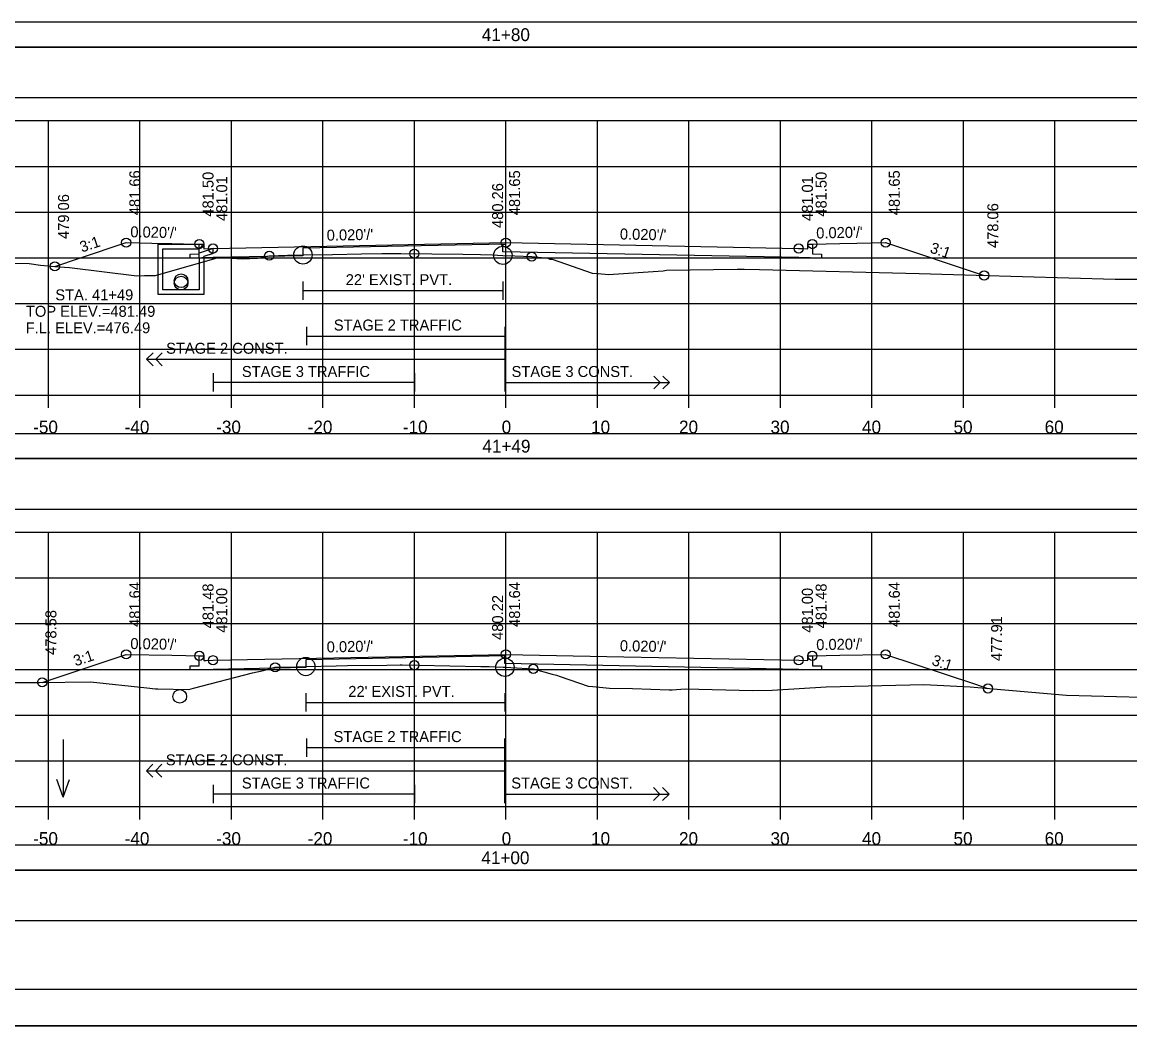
# Model space of a CAD drawing. Extents: x 1371057 to 1372761, y 380005 to 390517.
# Drawn here: x 1371508 to 1371629.1, y 381711.8 to 381821.5 of the extents above; entities that cross this region are included whole.
import ezdxf

# ---------------------------------------------------------------- set-up
doc = ezdxf.new("R2010")
doc.units = 0
for name, color, linetype in [('R_Alt Surface', 7, 'Continuous'), ('R_Axis', 7, 'Continuous'), ('R_Axis Annot', 7, 'Continuous'), ('R_Border', 7, 'Continuous'), ('R_Detour', 7, 'Continuous'), ('R_Dimension', 7, 'Continuous'), ('R_Exist Surface', 7, 'Continuous'), ('R_Fin Surface', 7, 'Continuous'), ('R_Grid', 7, 'Continuous'), ('R_No Plot', 7, 'Continuous'), ('R_Striping', 7, 'Continuous'), ('R_Water', 7, 'Continuous'), ('R_Water Annot', 7, 'Continuous'), ('R_Xsect Elev', 7, 'Continuous'), ('R_Xsect Slope', 7, 'Continuous')]:
    doc.layers.add(name, color=color, linetype=linetype)

msp = doc.modelspace()

# ---------------------------------------------------------------- linework, layer by layer
at = {"layer": 'R_Alt Surface'}
for points in [[(1371594.37, 381797.26), (1371594.37, 381796.18), (1371595.37, 381796.16), (1371595.37, 381795.73), (1371592.87, 381795.78), (1371560.54, 381796.42), (1371560.54, 381797.25), (1371560.87, 381797.25), (1371538.69, 381796.8), (1371538.69, 381795.97), (1371528.87, 381795.78), (1371526.37, 381795.73), (1371526.37, 381796.16), (1371527.37, 381796.18), (1371527.37, 381797.26)], [(1371594.37, 381797.26), (1371594.37, 381796.18), (1371595.37, 381796.16), (1371595.37, 381795.73), (1371592.87, 381795.78), (1371560.54, 381796.42), (1371560.54, 381797.25), (1371560.87, 381797.25), (1371538.69, 381796.8), (1371538.69, 381795.97), (1371528.87, 381795.78), (1371526.37, 381795.73), (1371526.37, 381796.16), (1371527.37, 381796.18), (1371527.37, 381797.26)], [(1371538.69, 381793.17), (1371538.69, 381791.17)], [(1371560.54, 381793.17), (1371560.54, 381791.17)], [(1371538.69, 381792.17), (1371560.54, 381792.17)], [(1371594.37, 381752.24), (1371594.37, 381751.16), (1371595.37, 381751.14), (1371595.37, 381750.71), (1371592.87, 381750.76), (1371560.77, 381751.4), (1371560.77, 381752.23), (1371560.87, 381752.23), (1371539.01, 381751.79), (1371539.01, 381750.96), (1371528.87, 381750.76), (1371526.37, 381750.71), (1371526.37, 381751.14), (1371527.37, 381751.16), (1371527.37, 381752.24)], [(1371594.37, 381752.24), (1371594.37, 381751.16), (1371595.37, 381751.14), (1371595.37, 381750.71), (1371592.87, 381750.76), (1371560.77, 381751.4), (1371560.77, 381752.23), (1371560.87, 381752.23), (1371539.01, 381751.79), (1371539.01, 381750.96), (1371528.87, 381750.76), (1371526.37, 381750.71), (1371526.37, 381751.14), (1371527.37, 381751.16), (1371527.37, 381752.24)], [(1371539.01, 381748.15), (1371539.01, 381746.15)], [(1371560.77, 381748.15), (1371560.77, 381746.15)], [(1371539.01, 381747.15), (1371560.77, 381747.15)]]:
    msp.add_lwpolyline(points, dxfattribs=at)
at = {"layer": 'R_Axis'}
for p, q in [((1371410.87, 381780.76), (1371710.87, 381780.76)), ((1371510.87, 381779.36), (1371510.87, 381780.76)), ((1371520.87, 381779.36), (1371520.87, 381780.76)), ((1371530.87, 381779.36), (1371530.87, 381780.76)), ((1371540.87, 381779.36), (1371540.87, 381780.76)), ((1371550.87, 381779.36), (1371550.87, 381780.76)), ((1371560.87, 381779.36), (1371560.87, 381780.76)), ((1371570.87, 381779.36), (1371570.87, 381780.76)), ((1371580.87, 381779.36), (1371580.87, 381780.76)), ((1371590.87, 381779.36), (1371590.87, 381780.76)), ((1371600.87, 381779.36), (1371600.87, 381780.76)), ((1371610.87, 381779.36), (1371610.87, 381780.76)), ((1371620.87, 381779.36), (1371620.87, 381780.76)), ((1371410.87, 381735.76), (1371710.87, 381735.76)), ((1371510.87, 381734.36), (1371510.87, 381735.76)), ((1371520.87, 381734.36), (1371520.87, 381735.76)), ((1371530.87, 381734.36), (1371530.87, 381735.76)), ((1371540.87, 381734.36), (1371540.87, 381735.76)), ((1371550.87, 381734.36), (1371550.87, 381735.76)), ((1371560.87, 381734.36), (1371560.87, 381735.76)), ((1371570.87, 381734.36), (1371570.87, 381735.76)), ((1371580.87, 381734.36), (1371580.87, 381735.76)), ((1371590.87, 381734.36), (1371590.87, 381735.76)), ((1371600.87, 381734.36), (1371600.87, 381735.76)), ((1371610.87, 381734.36), (1371610.87, 381735.76)), ((1371620.87, 381734.36), (1371620.87, 381735.76))]:
    msp.add_line(p, q, dxfattribs=at)
at = {"layer": 'R_Border'}
msp.add_line((1371719.05, 381715.76), (1371402.87, 381715.76), dxfattribs=at)
at = {"layer": 'R_Detour'}
for points in [[(1371407.72, 381818.81), (1371714.03, 381818.81), (1371714.03, 381821.52), (1371407.72, 381821.52)], [(1371407.72, 381773.81), (1371714.03, 381773.81), (1371714.03, 381776.52), (1371407.72, 381776.52)], [(1371407.72, 381728.81), (1371714.03, 381728.81), (1371714.03, 381731.52), (1371407.72, 381731.52)]]:
    msp.add_lwpolyline(points, close=True, dxfattribs=at)
at = {"layer": 'R_Dimension'}
for points in [[(1371407.72, 381813.29), (1371714.03, 381813.29), (1371714.03, 381818.81), (1371407.72, 381818.81)], [(1371407.72, 381768.29), (1371714.03, 381768.29), (1371714.03, 381773.81), (1371407.72, 381773.81)], [(1371407.72, 381723.29), (1371714.03, 381723.29), (1371714.03, 381728.81), (1371407.72, 381728.81)]]:
    msp.add_lwpolyline(points, close=True, dxfattribs=at)
at = {"layer": 'R_Exist Surface'}
for points in [[(1371497.79, 381795.34), (1371508.79, 381795.13), (1371510, 381794.94), (1371511.59, 381794.82), (1371513.18, 381794.69), (1371520.53, 381793.78), (1371521.39, 381793.81), (1371522.58, 381793.82), (1371529.08, 381795.69), (1371529.39, 381795.78), (1371529.65, 381795.78), (1371532.1, 381795.66), (1371533.72, 381795.73), (1371535.01, 381795.99), (1371537.01, 381796.04), (1371538.69, 381796.07), (1371541.92, 381796.14), (1371545.08, 381796.21), (1371547.3, 381796.22), (1371549.09, 381796.24), (1371549.3, 381796.23), (1371549.4, 381796.23), (1371549.4, 381796.23), (1371552.78, 381796.2), (1371556.18, 381796.16), (1371558.08, 381796.11), (1371559.4, 381796.08), (1371559.96, 381796.06), (1371560.54, 381796.03), (1371560.54, 381796.03), (1371561.84, 381795.97), (1371563.7, 381795.89), (1371565.47, 381795.74), (1371565.67, 381795.61), (1371565.94, 381795.6), (1371570.3, 381794.07), (1371570.95, 381794.04), (1371572.09, 381793.94), (1371578.06, 381794.35), (1371578.43, 381794.4), (1371586.14, 381794.51), (1371586.91, 381794.53), (1371588.6, 381794.49), (1371606.04, 381794.05), (1371612.25, 381793.85), (1371627.47, 381793.42), (1371637.13, 381793.44)], [(1371487.99, 381749.34), (1371508.83, 381749.33), (1371509.91, 381749.34), (1371515.46, 381749.39), (1371521.63, 381748.74), (1371522.57, 381748.63), (1371522.82, 381748.63), (1371526.21, 381748.56), (1371526.72, 381748.69), (1371533.18, 381750.39), (1371534.38, 381750.65), (1371535.66, 381750.99), (1371537.94, 381751.05), (1371539.01, 381751.07), (1371542.33, 381751.15), (1371543.57, 381751.18), (1371547.86, 381751.23), (1371549.32, 381751.24), (1371549.37, 381751.24), (1371549.52, 381751.24), (1371551.34, 381751.21), (1371558.15, 381751.08), (1371559.03, 381751.06), (1371560.56, 381751), (1371560.77, 381750.99), (1371561.43, 381750.95), (1371563.87, 381750.82), (1371565.94, 381750.23), (1371566.4, 381750.11), (1371566.82, 381749.97), (1371569.85, 381748.93), (1371570.37, 381748.87), (1371572.21, 381748.69), (1371574.7, 381748.68), (1371578.71, 381748.51), (1371579.05, 381748.51), (1371580.47, 381748.63), (1371587.87, 381748.46), (1371589.99, 381748.5), (1371595.86, 381748.86), (1371606.53, 381749.1), (1371611.62, 381748.84), (1371622.14, 381747.93), (1371630.32, 381747.73)]]:
    msp.add_lwpolyline(points, dxfattribs=at)
at = {"layer": 'R_Fin Surface'}
for points in [[(1371511.58, 381794.82), (1371514.28, 381795.72), (1371519.37, 381797.42), (1371522.17, 381797.36), (1371524.37, 381797.32), (1371524.37, 381797.32), (1371526.94, 381797.27), (1371527.37, 381797.26), (1371527.87, 381797.26), (1371527.88, 381796.76), (1371528.59, 381796.77), (1371528.87, 381796.78), (1371528.87, 381796.78), (1371560.87, 381797.42), (1371592.86, 381796.78), (1371592.87, 381796.78), (1371593.4, 381796.77), (1371593.87, 381796.76), (1371593.87, 381797.05), (1371593.87, 381797.26), (1371594.04, 381797.26), (1371594.37, 381797.26), (1371597.37, 381797.32), (1371599.24, 381797.36), (1371602.37, 381797.42), (1371602.37, 381797.42), (1371613.14, 381793.83)], [(1371510.2, 381749.34), (1371519.37, 381752.4), (1371524.37, 381752.3), (1371525.89, 381752.27), (1371527.37, 381752.24), (1371527.58, 381752.24), (1371527.87, 381752.24), (1371527.88, 381751.89), (1371527.88, 381751.74), (1371528.11, 381751.74), (1371528.87, 381751.76), (1371560.87, 381752.4), (1371560.87, 381752.4), (1371573.77, 381752.14), (1371592.87, 381751.76), (1371593.87, 381751.74), (1371593.87, 381752.24), (1371594.37, 381752.24), (1371597.37, 381752.3), (1371602.37, 381752.4), (1371612.08, 381749.16), (1371613.55, 381748.67)]]:
    msp.add_lwpolyline(points, dxfattribs=at)
at = {"layer": 'R_Grid'}
for p, q in [((1371410.87, 381810.76), (1371710.87, 381810.76)), ((1371510.87, 381780.76), (1371510.87, 381810.76)), ((1371520.87, 381780.76), (1371520.87, 381810.76)), ((1371530.87, 381780.76), (1371530.87, 381810.76)), ((1371540.87, 381780.76), (1371540.87, 381810.76)), ((1371550.87, 381780.76), (1371550.87, 381810.76)), ((1371560.87, 381780.76), (1371560.87, 381810.76)), ((1371570.87, 381780.76), (1371570.87, 381810.76)), ((1371580.87, 381780.76), (1371580.87, 381810.76)), ((1371590.87, 381780.76), (1371590.87, 381810.76)), ((1371600.87, 381780.76), (1371600.87, 381810.76)), ((1371610.87, 381780.76), (1371610.87, 381810.76)), ((1371620.87, 381780.76), (1371620.87, 381810.76)), ((1371410.87, 381805.76), (1371710.87, 381805.76)), ((1371410.87, 381800.76), (1371710.87, 381800.76)), ((1371410.87, 381795.76), (1371710.87, 381795.76)), ((1371410.87, 381790.76), (1371710.87, 381790.76)), ((1371410.87, 381785.76), (1371710.87, 381785.76)), ((1371410.87, 381780.76), (1371710.87, 381780.76)), ((1371410.87, 381765.76), (1371710.87, 381765.76)), ((1371510.87, 381735.76), (1371510.87, 381765.76)), ((1371520.87, 381735.76), (1371520.87, 381765.76)), ((1371530.87, 381735.76), (1371530.87, 381765.76)), ((1371540.87, 381735.76), (1371540.87, 381765.76)), ((1371550.87, 381735.76), (1371550.87, 381765.76)), ((1371560.87, 381735.76), (1371560.87, 381765.76)), ((1371570.87, 381735.76), (1371570.87, 381765.76)), ((1371580.87, 381735.76), (1371580.87, 381765.76)), ((1371590.87, 381735.76), (1371590.87, 381765.76)), ((1371600.87, 381735.76), (1371600.87, 381765.76)), ((1371610.87, 381735.76), (1371610.87, 381765.76)), ((1371620.87, 381735.76), (1371620.87, 381765.76)), ((1371410.87, 381760.76), (1371710.87, 381760.76)), ((1371410.87, 381755.76), (1371710.87, 381755.76)), ((1371410.87, 381750.76), (1371710.87, 381750.76)), ((1371410.87, 381745.76), (1371710.87, 381745.76)), ((1371410.87, 381740.76), (1371710.87, 381740.76)), ((1371410.87, 381735.76), (1371710.87, 381735.76))]:
    msp.add_line(p, q, dxfattribs=at)
at = {"layer": 'R_No Plot'}
msp.add_line((1371390.47, 381711.78), (1371723.8, 381711.78), dxfattribs=at)
for points in [[(1371390.46, 381925.12), (1371723.8, 381925.12), (1371723.8, 381711.78), (1371390.46, 381711.78)], [(1371636.79, 381921.22), (1371656.41, 381921.22), (1371656.41, 381911.34), (1371672.52, 381911.34), (1371695.72, 381911.34), (1371695.84, 381883.19), (1371719.05, 381883.19), (1371719.05, 381715.76), (1371402.87, 381715.76), (1371402.87, 381921.22)]]:
    msp.add_lwpolyline(points, close=True, dxfattribs=at)
for centre, radius in [((1371519.37, 381797.42), 0.5), ((1371527.37, 381797.26), 0.5), ((1371560.87, 381797.42), 0.5), ((1371594.37, 381797.26), 0.5), ((1371602.37, 381797.42), 0.5), ((1371528.87, 381796.78), 0.5), ((1371535.01, 381795.99), 0.5), ((1371538.69, 381796.07), 1), ((1371550.87, 381796.22), 0.5), ((1371560.54, 381796.03), 1), ((1371563.7, 381795.89), 0.5), ((1371592.87, 381796.78), 0.5), ((1371511.58, 381794.82), 0.5), ((1371613.14, 381793.83), 0.5), ((1371519.37, 381752.4), 0.5), ((1371527.37, 381752.24), 0.5), ((1371560.87, 381752.4), 0.5), ((1371594.37, 381752.24), 0.5), ((1371602.37, 381752.4), 0.5), ((1371528.87, 381751.76), 0.5), ((1371535.66, 381750.99), 0.5), ((1371539.01, 381751.07), 1), ((1371550.87, 381751.22), 0.5), ((1371560.77, 381750.99), 1), ((1371592.87, 381751.76), 0.5), ((1371563.87, 381750.82), 0.5), ((1371510.2, 381749.34), 0.5), ((1371613.55, 381748.67), 0.5)]:
    msp.add_circle(centre, radius, dxfattribs=at)
at = {"layer": 'R_Striping'}
for p, q in [((1371539.1, 381788.21), (1371539.1, 381786.21)), ((1371560.74, 381788.21), (1371560.74, 381781.13)), ((1371539.1, 381787.21), (1371560.74, 381787.21)), ((1371521.61, 381784.67), (1371522.32, 381785.38)), ((1371522.61, 381784.67), (1371523.32, 381785.38)), ((1371521.61, 381784.67), (1371560.74, 381784.67)), ((1371522.32, 381783.96), (1371521.61, 381784.67)), ((1371523.32, 381783.96), (1371522.61, 381784.67)), ((1371528.87, 381783.13), (1371528.87, 381781.13)), ((1371550.87, 381783.13), (1371550.87, 381781.13)), ((1371577.74, 381782.13), (1371577.03, 381782.83)), ((1371578.74, 381782.13), (1371578.03, 381782.83)), ((1371550.87, 381782.13), (1371528.87, 381782.13)), ((1371560.74, 381782.13), (1371578.74, 381782.13)), ((1371560.77, 381782.13), (1371570.77, 381782.13)), ((1371577.03, 381781.42), (1371577.74, 381782.13)), ((1371578.03, 381781.42), (1371578.74, 381782.13)), ((1371539.07, 381743.21), (1371539.07, 381741.21)), ((1371560.71, 381743.21), (1371560.71, 381736.13)), ((1371539.07, 381742.21), (1371560.71, 381742.21)), ((1371521.58, 381739.67), (1371522.29, 381740.38)), ((1371521.58, 381739.67), (1371560.71, 381739.67)), ((1371522.29, 381738.96), (1371521.58, 381739.67)), ((1371522.58, 381739.67), (1371523.29, 381740.38)), ((1371523.29, 381738.96), (1371522.58, 381739.67)), ((1371528.87, 381738.13), (1371528.87, 381736.13)), ((1371550.87, 381738.13), (1371550.87, 381736.13)), ((1371550.87, 381737.13), (1371528.87, 381737.13)), ((1371560.71, 381737.13), (1371578.71, 381737.13)), ((1371560.74, 381737.13), (1371570.74, 381737.13)), ((1371577.71, 381737.13), (1371577, 381737.83)), ((1371577, 381736.42), (1371577.71, 381737.13)), ((1371578.71, 381737.13), (1371578, 381737.83)), ((1371578, 381736.42), (1371578.71, 381737.13))]:
    msp.add_line(p, q, dxfattribs=at)
at = {"layer": 'R_Water'}
for p, q in [((1371522.87, 381797.26), (1371527.62, 381797.26)), ((1371522.87, 381795.76), (1371522.87, 381797.26)), ((1371523.37, 381795.76), (1371523.37, 381796.76)), ((1371523.37, 381796.76), (1371527.37, 381796.76)), ((1371527.7, 381797.09), (1371527.37, 381796.76)), ((1371528.87, 381796.78), (1371527.37, 381796.26)), ((1371527.37, 381795.76), (1371527.37, 381796.26)), ((1371527.7, 381797.09), (1371527.62, 381797.26)), ((1371528.87, 381796.25), (1371527.87, 381795.9)), ((1371527.87, 381795.76), (1371527.87, 381795.9))]:
    msp.add_line(p, q, dxfattribs=at)
for points in [[(1371528.87, 381796.25), (1371528.87, 381796.78)], [(1371527.87, 381795.76), (1371527.87, 381791.75), (1371525.37, 381791.75), (1371522.87, 381791.75), (1371522.87, 381795.76)], [(1371527.37, 381795.76), (1371527.37, 381792.25), (1371525.37, 381792.25), (1371523.37, 381792.25), (1371523.37, 381795.76)]]:
    msp.add_lwpolyline(points, dxfattribs=at)
for centre in [(1371525.37, 381793.25), (1371525.37, 381793), (1371525.23, 381747.81)]:
    msp.add_circle(centre, 0.75, dxfattribs=at)
at = {"layer": 'R_Water Annot'}
for p, q in [((1371512.49, 381743.09), (1371512.49, 381736.8)), ((1371512.49, 381736.8), (1371511.79, 381738.73)), ((1371512.49, 381736.8), (1371513.19, 381738.73))]:
    msp.add_line(p, q, dxfattribs=at)
at = {"layer": 'R_Xsect Elev'}
for p, q in [((1371560.87, 381796.02), (1371560.87, 381806.02)), ((1371560.87, 381750.98), (1371560.87, 381760.98))]:
    msp.add_line(p, q, dxfattribs=at)

# ---------------------------------------------------------------- texts
at = {"layer": 'R_Axis Annot'}
for s, p in [('41+80', (1371558.24, 381819.46)), ('-50', (1371509.21, 381776.56)), ('-40', (1371519.21, 381776.56)), ('-30', (1371529.21, 381776.56)), ('-20', (1371539.21, 381776.56)), ('-10', (1371549.61, 381776.56)), ('0', (1371560.41, 381776.56)), ('10', (1371570.18, 381776.56)), ('20', (1371579.79, 381776.56)), ('30', (1371589.79, 381776.56)), ('40', (1371599.79, 381776.56)), ('50', (1371609.79, 381776.56)), ('60', (1371619.75, 381776.56)), ('41+49', (1371558.3, 381774.46)), ('-50', (1371509.21, 381731.56)), ('-40', (1371519.21, 381731.56)), ('-30', (1371529.21, 381731.56)), ('-20', (1371539.21, 381731.56)), ('-10', (1371549.61, 381731.56)), ('0', (1371560.41, 381731.56)), ('10', (1371570.18, 381731.56)), ('20', (1371579.79, 381731.56)), ('30', (1371589.79, 381731.56)), ('40', (1371599.79, 381731.56)), ('50', (1371609.79, 381731.56)), ('60', (1371619.75, 381731.56)), ('41+00', (1371558.19, 381729.46))]:
    msp.add_text(s, height=1.4, dxfattribs=at).set_placement(p)
at = {"layer": 'R_Striping'}
for s, p in [('STAGE 2 TRAFFIC', (1371542.07, 381787.81)), ('STAGE 2 CONST.', (1371523.74, 381785.27)), ('STAGE 3 TRAFFIC', (1371532.02, 381782.73)), ('STAGE 3 CONST.', (1371561.49, 381782.73)), ('STAGE 2 TRAFFIC', (1371542.04, 381742.81)), ('STAGE 2 CONST.', (1371523.71, 381740.27)), ('STAGE 3 TRAFFIC', (1371532.02, 381737.73)), ('STAGE 3 CONST.', (1371561.46, 381737.73))]:
    msp.add_text(s, height=1.2, dxfattribs=at).set_placement(p)
at = {"layer": 'R_Water'}
for p in [(1371543.37, 381792.77), (1371543.65, 381747.75)]:
    msp.add_text("22' EXIST. PVT.", height=1.2, dxfattribs=at).set_placement(p)
at = {"layer": 'R_Water Annot'}
for s, p in [('STA. 41+49', (1371511.63, 381791.11)), ('TOP ELEV.=481.49', (1371508.42, 381789.31)), ('F.L. ELEV.=476.49', (1371508.4, 381787.51))]:
    msp.add_text(s, height=1.2, dxfattribs=at).set_placement(p)
at = {"layer": 'R_Xsect Elev'}
for s, p in [('481.66', (1371520.92, 381800.42)), ('481.50', (1371528.92, 381800.26)), ('481.01', (1371530.42, 381799.78)), ('481.65', (1371562.42, 381800.42)), ('481.01', (1371594.42, 381799.78)), ('481.50', (1371595.92, 381800.26)), ('481.65', (1371603.92, 381800.42)), ('480.26', (1371560.57, 381799.02)), ('479.06', (1371513.13, 381797.82)), ('478.06', (1371614.69, 381796.83)), ('481.64', (1371520.92, 381755.4)), ('481.48', (1371528.92, 381755.24)), ('481.64', (1371562.42, 381755.4)), ('481.48', (1371595.92, 381755.24)), ('481.64', (1371603.92, 381755.4)), ('481.00', (1371530.42, 381754.76)), ('480.22', (1371560.57, 381753.98)), ('481.00', (1371594.42, 381754.76)), ('478.58', (1371511.75, 381752.34)), ('477.91', (1371615.1, 381751.67))]:
    msp.add_text(s, height=1.2, rotation=90, dxfattribs=at).set_placement(p)
at = {"layer": 'R_Xsect Slope'}
for s, rotation, p in [("0.020'/'", 358.8542, (1371519.82, 381798.01)), ("0.020'/'", 1.1458, (1371541.3, 381797.63)), ("0.020'/'", 358.8543, (1371573.32, 381797.77)), ("0.020'/'", 1.1458, (1371594.8, 381797.87)), ('3:1', 18.4322, (1371514.53, 381796.33)), ('3:1', 341.5634, (1371607.13, 381796.36)), ("0.020'/'", 358.8542, (1371519.82, 381752.99)), ("0.020'/'", 1.1457, (1371541.3, 381752.61)), ("0.020'/'", 358.8542, (1371573.32, 381752.75)), ("0.020'/'", 1.1457, (1371594.8, 381752.85)), ('3:1', 18.4384, (1371513.84, 381751.08)), ('3:1', 341.5635, (1371607.33, 381751.27))]:
    msp.add_text(s, height=1.2, rotation=rotation, dxfattribs=at).set_placement(p)

doc.saveas('drawing.dxf')
